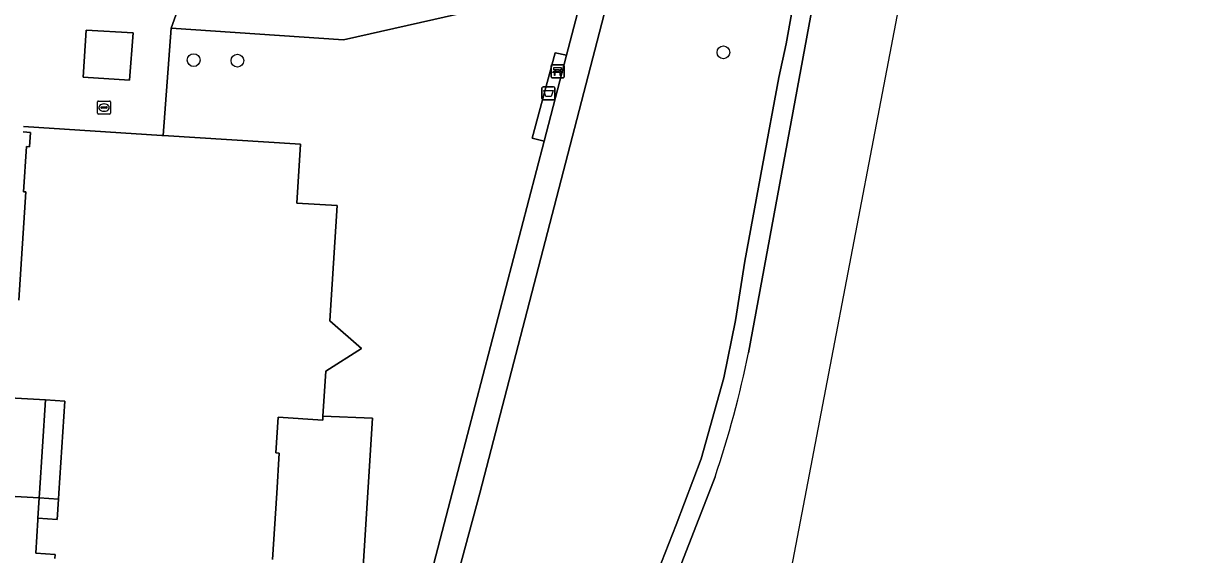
# Model space of a CAD drawing. Extents: x 161848 to 162726, y 385382 to 386521.
# Drawn here: x 162167.5 to 162257.4, y 385995.3 to 386036 of the extents above; entities that cross this region are included whole.
import ezdxf

# ---------------------------------------------------------------- set-up
doc = ezdxf.new("R2010")
doc.units = 0
for name, color, linetype in [('IMGEO_Afvalbak', 7, 'Continuous'), ('IMGEO_Bank', 7, 'Continuous'), ('IMGEO_Boom', 7, 'Continuous'), ('IMGEO_Erf', 7, 'Continuous'), ('IMGEO_Groenvoorziening', 7, 'Continuous'), ('IMGEO_Hek', 7, 'Continuous'), ('IMGEO_Kolk', 7, 'Continuous'), ('IMGEO_Pand', 7, 'Continuous'), ('IMGEO_Voetpad_halfverhard', 7, 'Continuous'), ('IMGEO_Voetpad_open', 7, 'Continuous'), ('IMGEO_Waterloop', 7, 'Continuous')]:
    doc.layers.add(name, color=color, linetype=linetype)

msp = doc.modelspace()

# ---------------------------------------------------------------- linework, layer by layer
at = {"layer": 'IMGEO_Afvalbak'}
for p, q in [((162207.219, 386030.236), (162207.219, 386031.036)), ((162207.219, 386031.036), (162207.219, 386030.236)), ((162207.319, 386031.136), (162208.109, 386031.136)), ((162208.109, 386031.136), (162207.319, 386031.136)), ((162208.209, 386031.036), (162208.209, 386030.236)), ((162208.209, 386030.236), (162208.209, 386031.036)), ((162208.109, 386030.136), (162207.319, 386030.136)), ((162207.319, 386030.136), (162208.109, 386030.136))]:
    msp.add_line(p, q, dxfattribs=at)
msp.add_lwpolyline([(162207.362, 386030.85), (162208.066, 386030.85), (162207.917, 386030.38), (162207.511, 386030.38), (162207.362, 386030.85)], dxfattribs=at)
for centre, start, end in [((162207.319, 386031.036), 90, 180), ((162207.319, 386031.036), 90, 180), ((162208.109, 386031.036), 0, 90), ((162208.109, 386031.036), 360, 90), ((162207.319, 386030.236), 180, 270), ((162207.319, 386030.236), 180, 270), ((162208.109, 386030.236), 270, 0), ((162208.109, 386030.236), 270, 0)]:
    msp.add_arc(centre, 0.1, start, end, dxfattribs=at)
at = {"layer": 'IMGEO_Bank'}
for p, q in [((162207.916, 386031.89), (162207.916, 386032.731)), ((162207.916, 386032.731), (162207.916, 386031.89)), ((162207.991, 386032.815), (162208.832, 386032.815)), ((162208.832, 386032.815), (162207.991, 386032.815)), ((162208.225, 386032.321), (162208.225, 386032.427)), ((162208.269, 386032.427), (162208.269, 386032.321)), ((162208.557, 386032.433), (162208.275, 386032.433)), ((162208.563, 386032.321), (162208.563, 386032.427)), ((162208.607, 386032.427), (162208.607, 386032.321)), ((162208.916, 386032.74), (162208.916, 386031.899)), ((162208.916, 386031.899), (162208.916, 386032.74)), ((162208.841, 386031.815), (162208, 386031.815)), ((162208, 386031.815), (162208.841, 386031.815)), ((162208.613, 386032.213), (162208.22, 386032.213)), ((162208.275, 386032.315), (162208.557, 386032.315))]:
    msp.add_line(p, q, dxfattribs=at)
for points in [[(162208.219, 386032.433), (162208.133, 386032.433), (162208.133, 386032.594), (162208.696, 386032.594), (162208.696, 386032.433), (162208.613, 386032.433)], [(162208.163, 386032.213), (162208.021, 386032.213), (162208.133, 386032.315), (162208.219, 386032.315)], [(162208.213, 386032.206), (162208.213, 386031.999), (162208.17, 386031.999), (162208.17, 386032.206)], [(162208.613, 386032.315), (162208.696, 386032.315), (162208.808, 386032.213), (162208.669, 386032.213)], [(162208.663, 386032.206), (162208.663, 386031.999), (162208.619, 386031.999), (162208.619, 386032.206)]]:
    msp.add_lwpolyline(points, dxfattribs=at)
for centre, radius, start, end in [((162207.994, 386032.737), 0.0779, 92.4484, 184.28452), ((162207.994, 386032.737), 0.0779, 92.4484, 184.28452), ((162208.218, 386032.426), 0.00671, 2.89567, 87.10433), ((162208.275, 386032.426), 0.00671, 92.89567, 177.10433), ((162208.557, 386032.426), 0.00671, 2.89567, 87.10433), ((162208.614, 386032.426), 0.00671, 92.89567, 177.10433), ((162208.838, 386032.737), 0.0779, 2.4484, 94.28452), ((162208.838, 386032.737), 0.0779, 2.4484, 94.28452), ((162207.994, 386031.893), 0.0779, 182.4484, 274.28452), ((162207.994, 386031.893), 0.0779, 182.4484, 274.28452), ((162208.163, 386032.206), 0.00671, 2.89567, 87.10433), ((162208.22, 386032.206), 0.00671, 92.89567, 177.10433), ((162208.218, 386032.322), 0.00671, 272.89567, 357.10433), ((162208.275, 386032.322), 0.00671, 182.89567, 267.10433), ((162208.557, 386032.322), 0.00671, 272.89567, 357.10433), ((162208.614, 386032.322), 0.00671, 182.89567, 267.10433), ((162208.612, 386032.206), 0.00671, 2.89567, 87.10433), ((162208.669, 386032.206), 0.00671, 92.89567, 177.10433), ((162208.838, 386031.893), 0.0779, 272.4484, 4.28452), ((162208.838, 386031.893), 0.0779, 272.4484, 4.28452)]:
    msp.add_arc(centre, radius, start, end, dxfattribs=at)
at = {"layer": 'IMGEO_Boom'}
for centre in [(162221.121, 386033.765), (162180.543, 386033.168), (162183.891, 386033.132)]:
    msp.add_circle(centre, 0.489, dxfattribs=at)
at = {"layer": 'IMGEO_Erf'}
msp.add_lwpolyline([(162192.635, 385980.145), (162194.232, 386005.744), (162190.443, 386005.887), (162190.424, 386005.593), (162187.013, 386005.809), (162186.84, 386003.075), (162187.099, 386003.058), (162186.906, 386000), (162186.584, 385994.906)], dxfattribs=at)
at = {"layer": 'IMGEO_Groenvoorziening'}
for points in [[(162226.414, 386144.54), (162226.204, 386141.356), (162222.201, 386080.668), (162233.175, 386079.194), (162232.755, 386076.102), (162221.342, 386077.623), (162216.757, 386056.332), (162218.66, 386055.668), (162223.928, 386053.828), (162222.024, 386037.262), (162214.811, 386037.796), (162212.322, 386037.98), (162202.458, 386000), (162196.057, 385976.295)], [(162223.048, 386010.758), (162233.759, 386068.829), (162235.616, 386074.721), (162233.368, 386075.013), (162232.162, 386068.24), (162230.26, 386058.581), (162229.097, 386051.86), (162227.892, 386045.413), (162225.927, 386034.422), (162225.356, 386031.844), (162224.125, 386025.11), (162222.771, 386017.779), (162222.044, 386013.221), (162221.153, 386008.829), (162219.402, 386002.62), (162217.487, 385997.567), (162216.1, 385994.001)], [(162216.1, 385994.001), (162217.487, 385997.567), (162219.402, 386002.62), (162221.153, 386008.829), (162222.044, 386013.221), (162222.771, 386017.779), (162224.125, 386025.11), (162225.356, 386031.844), (162225.927, 386034.422), (162227.892, 386045.413), (162229.097, 386051.86), (162230.26, 386058.581), (162232.162, 386068.24), (162233.368, 386075.013), (162235.616, 386074.721)], [(162207.39, 386026.963), (162206.466, 386027.204), (162208.223, 386033.728), (162209.106, 386033.546), (162210.481, 386038.823), (162210.506, 386038.912), (162192.018, 386034.717), (162178.806, 386035.619), (162178.198, 386027.4), (162188.736, 386026.734), (162188.451, 386022.215), (162191.524, 386022.021), (162190.966, 386013.187), (162193.385, 386011.082), (162190.661, 386009.339), (162190.443, 386005.887), (162194.232, 386005.744), (162192.635, 385980.145), (162187.604, 385974.815), (162191.068, 385972.095), (162193.247, 385974.87)], [(162194.442, 385977.376), (162200.349, 386000), (162207.39, 386026.963)], [(162217.693, 385994.101), (162219.995, 386000), (162220.483, 386001.25)]]:
    msp.add_lwpolyline(points, dxfattribs=at)
msp.add_lwpolyline([(162175.639, 386031.629), (162175.896, 386035.252), (162172.312, 386035.457), (162172.081, 386031.856)], close=True, dxfattribs=at)
msp.add_arc((162143.13, 386027.218), 81.596, 341.44291, 348.36221, dxfattribs=at)
at = {"layer": 'IMGEO_Hek'}
for points in [[(162168.709, 385999.63), (162165.958, 385999.803), (162166.431, 386007.308)], [(162170.193, 385999.536), (162168.709, 385999.63)]]:
    msp.add_lwpolyline(points, dxfattribs=at)
at = {"layer": 'IMGEO_Kolk'}
for p, q in [((162173.177, 386029.112), (162173.177, 386029.964)), ((162173.252, 386030.038), (162174.104, 386030.038)), ((162173.665, 386029.818), (162173.69, 386029.818)), ((162174.178, 386029.964), (162174.178, 386029.112)), ((162174.104, 386029.038), (162173.252, 386029.038)), ((162173.436, 386029.532), (162173.436, 386029.544)), ((162173.874, 386029.495), (162173.476, 386029.495)), ((162173.479, 386029.581), (162173.877, 386029.581)), ((162173.688, 386029.258), (162173.663, 386029.258)), ((162173.92, 386029.544), (162173.92, 386029.532))]:
    msp.add_line(p, q, dxfattribs=at)
for points in [[(162173.177, 386029.112), (162173.177, 386029.964)], [(162173.252, 386030.038), (162174.104, 386030.038)], [(162174.178, 386029.964), (162174.178, 386029.112)], [(162174.104, 386029.038), (162173.252, 386029.038)]]:
    msp.add_lwpolyline(points, dxfattribs=at)
for centre, radius, start, end in [((162173.254, 386029.962), 0.0765, 91.55205, 178.44795), ((162173.254, 386029.962), 0.0765, 91.55205, 178.44795), ((162174.102, 386029.962), 0.0765, 1.55205, 88.44795), ((162174.102, 386029.962), 0.0765, 1.55205, 88.44795), ((162173.254, 386029.114), 0.0765, 181.55205, 268.44795), ((162173.254, 386029.114), 0.0765, 181.55205, 268.44795), ((162173.476, 386029.541), 0.0403, 85.87752, 175.75265), ((162173.473, 386029.531), 0.0366, 178.93798, 274.71019), ((162173.877, 386029.538), 0.043, 264.86636, 352.45326), ((162173.881, 386029.543), 0.0386, 1.73085, 96.63898), ((162174.102, 386029.114), 0.0765, 271.55205, 358.44795), ((162174.102, 386029.114), 0.0765, 271.55205, 358.44795)]:
    msp.add_arc(centre, radius, start, end, dxfattribs=at)
for centre, major_axis, ratio, start_param, end_param in [((162173.664, 386029.538), (-0.387, 0.002), 0.722429, 4.712389, 7.853982), ((162173.689, 386029.538), (-0.39, 0.002), 0.717154, 1.570796, 4.712389)]:
    msp.add_ellipse(centre, major_axis=major_axis, ratio=ratio, start_param=start_param, end_param=end_param, dxfattribs=at)
at = {"layer": 'IMGEO_Pand'}
for points in [[(162186.584, 385994.906), (162186.906, 386000), (162187.099, 386003.058), (162186.84, 386003.075), (162187.013, 386005.809), (162190.424, 386005.593), (162190.443, 386005.887), (162190.661, 386009.339), (162193.385, 386011.082), (162190.966, 386013.187), (162191.524, 386022.021), (162188.451, 386022.215), (162188.736, 386026.734), (162178.198, 386027.4), (162178.094, 386027.407), (162167.504, 386028.076)], [(162167.478, 386027.664), (162168.04, 386027.628), (162167.971, 386026.535), (162167.727, 386026.55), (162167.509, 386023.087), (162167.684, 386023.076), (162167.16, 386014.79)], [(162166.431, 386007.308), (162169.183, 386007.135), (162170.667, 386007.041), (162170.222, 386000), (162170.193, 385999.536), (162170.095, 385997.993), (162168.611, 385998.086), (162168.603, 385997.957), (162168.441, 385995.395), (162169.935, 385995.3), (162169.916, 385995)]]:
    msp.add_lwpolyline(points, dxfattribs=at)
at = {"layer": 'IMGEO_Voetpad_halfverhard'}
for points in [[(162158.695, 385864.488), (162158.9, 385868.909), (162163.127, 385930.755), (162166.494, 385941.466), (162166.953, 385942.268), (162191.432, 385969.273), (162195.081, 385973.92), (162195.654, 385975.073), (162196.057, 385976.295), (162202.458, 386000), (162212.322, 386037.98), (162212.667, 386039.308), (162212.815, 386039.865)], [(162211.669, 386039.176), (162210.506, 386038.912), (162210.481, 386038.823), (162209.106, 386033.546), (162207.39, 386026.963), (162200.349, 386000), (162194.442, 385977.376)]]:
    msp.add_lwpolyline(points, dxfattribs=at)
at = {"layer": 'IMGEO_Voetpad_open'}
for points in [[(162178.806, 386035.619), (162179.656, 386037.991), (162169.436, 386038.692), (162166.137, 386038.939), (162163.672, 386039.086), (162162.499, 386039.156), (162162.419, 386037.762), (162128.312, 386040), (162128.392, 386041.445), (162127.496, 386041.528), (162127.18, 386041.557), (162126.462, 386041.623), (162124.544, 386045.378), (162123.495, 386041.562), (162120.845, 386002.669)], [(162209.8, 386041.337), (162191.864, 386037.153), (162190.465, 386037.249), (162189.262, 386037.332), (162182.062, 386037.826), (162179.656, 386037.991), (162178.806, 386035.619), (162192.018, 386034.717), (162210.506, 386038.912), (162211.669, 386039.176)], [(162167.504, 386028.076), (162178.094, 386027.407), (162178.198, 386027.4), (162178.806, 386035.619)], [(162167.16, 386014.79), (162167.684, 386023.076), (162167.509, 386023.087), (162167.727, 386026.55), (162167.971, 386026.535), (162168.04, 386027.628), (162167.478, 386027.664)], [(162169.916, 385995), (162169.935, 385995.3), (162168.441, 385995.395), (162168.603, 385997.957), (162168.611, 385998.086), (162168.709, 385999.63), (162165.958, 385999.803)]]:
    msp.add_lwpolyline(points, dxfattribs=at)
for points in [[(162172.312, 386035.457), (162175.896, 386035.252), (162175.639, 386031.629), (162172.081, 386031.856)], [(162209.106, 386033.546), (162208.223, 386033.728), (162206.466, 386027.204), (162207.39, 386026.963)], [(162168.732, 386000), (162169.183, 386007.135), (162166.431, 386007.308), (162165.958, 385999.803), (162168.709, 385999.63)], [(162168.709, 385999.63), (162170.193, 385999.536), (162170.222, 386000), (162170.667, 386007.041), (162169.183, 386007.135), (162168.732, 386000)], [(162168.611, 385998.086), (162170.095, 385997.993), (162170.193, 385999.536), (162168.709, 385999.63)]]:
    msp.add_lwpolyline(points, close=True, dxfattribs=at)
at = {"layer": 'IMGEO_Waterloop'}
for points in [[(162185.634, 385747.206), (162184.092, 385763.907), (162189.267, 385800.646), (162221.198, 385967.424), (162240.838, 386070.008), (162248.633, 386110.719), (162257.434, 386139.912), (162255.327, 386140.184), (162254.859, 386140.036), (162251.837, 386130.935), (162248.457, 386120.756), (162245.111, 386108.629), (162237.763, 386081.533), (162235.616, 386074.721), (162233.759, 386068.829), (162223.048, 386010.758)], [(162220.483, 386001.25), (162219.995, 386000), (162217.693, 385994.101)]]:
    msp.add_lwpolyline(points, dxfattribs=at)
msp.add_arc((162143.13, 386027.218), 81.596, 341.44291, 348.36221, dxfattribs=at)

doc.saveas('drawing.dxf')
